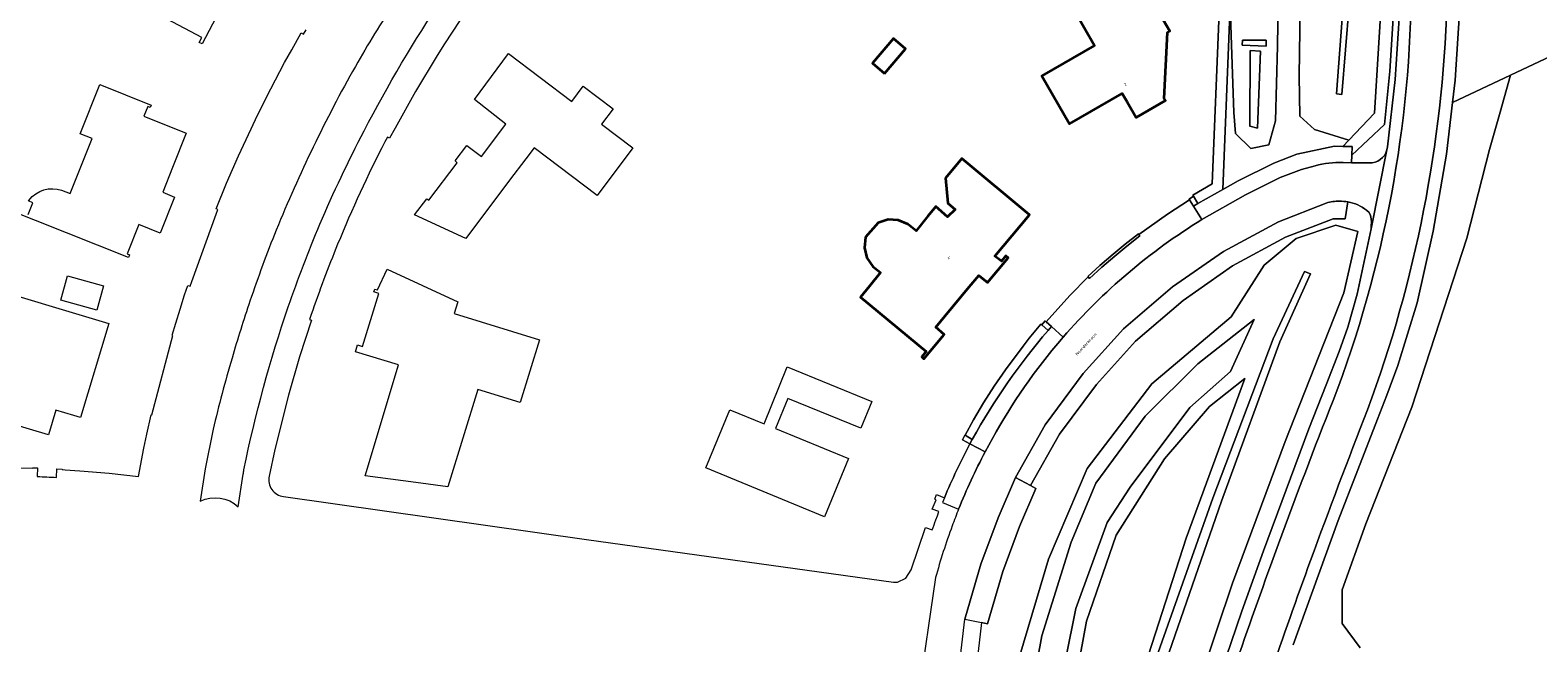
# Model space of a CAD drawing. Header units: metres. Extents: x 197700 to 204338, y 317132 to 325229.
# Tile 935 of 1056: x 198625 to 198802, y 320895 to 320967. Entities that reach past the tile are written whole.
import ezdxf
from ezdxf.enums import TextEntityAlignment as Align

# ---------------------------------------------------------------- set-up
doc = ezdxf.new("R2010")
doc.units = ezdxf.units.M
for name, color, linetype, lineweight in [('B-WE-GR-BEPLANTING_CULTUUR_BOSPLANTSOEN-GV', 90, 'Continuous', 18), ('B-WE-GR-BEPLANTING_CULTUUR_HEESTERS-GV', 90, 'Continuous', 18), ('B-WE-GR-GROENVOORZIENING-GV', 80, 'Continuous', 18), ('B-WE-GW-TALUD_KRUIN-G', 90, 'Continuous', 18), ('B-WE-IE-TERREINAFSCHEIDING_KUNSTMATIG_MUUR-GV', 90, 'Continuous', 18), ('B-WE-OG-BEBOUWING-GV', 7, 'Continuous', 35), ('B-WE-OG-BEBOUWING-T18', 10, 'Continuous', 18), ('B-WE-OG-TERREIN_CULTUURSCHEIDING-GV', 7, 'Continuous', 18), ('B-WE-OG-TERREIN_ERF-GV', 7, 'Continuous', 18), ('B-WE-OG-TOPOGRAFIE-T18', 10, 'Continuous', 18), ('B-WE-OG-WATER_GREPPEL-GV', 160, 'Continuous', 18), ('B-WE-OG-WATER_SLOOT-GV', 120, 'Continuous', 18), ('B-WE-VH-VERHARDING_ASFALT-GV', 252, 'Continuous', 18), ('B-WE-VH-VERHARDING_STRAATBAKSTEEN-GV', 252, 'Continuous', 18), ('B-WE-VH-VERHARDING_TEGEL-GV', 252, 'Continuous', 18)]:
    doc.layers.add(name, color=color, linetype=linetype, lineweight=lineweight)
doc.styles.add('NLCS-ISO-M200-T18', font='NLCS-ISO.ttf', dxfattribs={"height": 0.36})

msp = doc.modelspace()

# ---------------------------------------------------------------- linework, layer by layer
at = {"layer": 'B-WE-GR-BEPLANTING_CULTUUR_BOSPLANTSOEN-GV'}
msp.add_lwpolyline([(198812.557, 320968.273), (198798.561, 320961.707), (198797.328, 320957.364), (198796.096, 320953.021), (198794.774, 320947.838), (198793.452, 320942.655), (198786.999, 320922.874), (198784.302, 320916.051), (198781.605, 320909.229), (198778.854, 320901.507), (198778.854, 320897.593), (198780.97, 320894.737)], dxfattribs=at)
at = {"layer": 'B-WE-GR-BEPLANTING_CULTUUR_HEESTERS-GV'}
for points in [[(198743.695, 320932.524), (198743.609, 320932.597), (198742.234, 320930.943), (198741.523, 320930.031), (198739.446, 320927.248), (198738.141, 320925.336), (198736.897, 320923.384), (198735.716, 320921.394), (198734.725, 320919.602), (198735.577, 320919.118)], [(198744.435, 320931.853), (198743.695, 320932.524)]]:
    msp.add_lwpolyline(points, dxfattribs=at)
msp.add_lwpolyline([(198735.577, 320919.118, -0.0504702), (198744.435, 320931.853)], format="xyb", dxfattribs=at)
at = {"layer": 'B-WE-GR-GROENVOORZIENING-GV'}
for points in [[(198780.97, 320894.737), (198778.854, 320897.593), (198778.854, 320901.507), (198781.605, 320909.229), (198784.302, 320916.051), (198786.999, 320922.874), (198793.452, 320942.655), (198794.774, 320947.838), (198796.096, 320953.021), (198797.328, 320957.364), (198798.561, 320961.707), (198791.773, 320958.522), (198791.061, 320952.483), (198789.478, 320943.446), (198787.609, 320935.085), (198785.35, 320927.773), (198784.079, 320924.303), (198782.97, 320921.494), (198778.384, 320909.619), (198773.135, 320895.074)], [(198779.524, 320946.888), (198779.214, 320944.922), (198777.8, 320944.892), (198772.231, 320942.742), (198766.031, 320939.394), (198760.242, 320935.367), (198754.652, 320930.589), (198750.094, 320925.535), (198745.788, 320919.721), (198742.382, 320913.724), (198743.027, 320913.383), (198741.1, 320908.941), (198739.138, 320903.66), (198737.357, 320897.564), (198736.667, 320897.709), (198735.924, 320891.253), (198735.575, 320882.985), (198736.281, 320875.247), (198738.112, 320866.619), (198740.984, 320858.958), (198744.133, 320853.255), (198745.378, 320851.687), (198744.533, 320850.233), (198744.589, 320850.201)], [(198782.182, 320945.284), (198782.004, 320945.629), (198781.691, 320945.907)], [(198751.256, 320852.246), (198753.512, 320858.272), (198756.087, 320865.853), (198757.462, 320870.159), (198762.204, 320884.619), (198767.124, 320899.02), (198769.64, 320906.073), (198774.968, 320920.339), (198776.986, 320925.475), (198778.5, 320929.405), (198779.504, 320932.238), (198780.616, 320936.108), (198782.227, 320943.729)]]:
    msp.add_lwpolyline(points, dxfattribs=at)
for points in [[(198781.691, 320945.907, 0.1240002), (198779.524, 320946.888)], [(198782.227, 320943.729, 0.0739489), (198782.182, 320945.284)]]:
    msp.add_lwpolyline(points, format="xyb", dxfattribs=at)
msp.add_lwpolyline([(198746.656, 320851.988), (198744.799, 320853.188), (198742.159, 320858.201), (198742.319, 320862.988), (198742.558, 320869.407), (198740.312, 320883.524), (198741.137, 320893.848), (198744.475, 320905.092), (198748.997, 320915.703), (198756.563, 320925.625), (198765.864, 320933.451), (198769.718, 320939.47), (198773.46, 320942.621), (198778.124, 320944.17), (198780.69, 320943.408), (198779.05, 320936.243), (198772.182, 320918.877), (198766.017, 320902.292), (198760.418, 320885.592), (198754.096, 320866.386), (198748.984, 320852.628)], close=True, dxfattribs=at)
at = {"layer": 'B-WE-GW-TALUD_KRUIN-G'}
msp.add_lwpolyline([(198779.684, 320969.909), (198778.792, 320959.438), (198778.194, 320959.508), (198778.981, 320969.877)], dxfattribs=at)
msp.add_lwpolyline([(198758.239, 320893.238), (198751.78, 320874.967), (198747.938, 320862.579), (198747.132, 320858.868), (198746.526, 320858.978), (198746.832, 320862.742), (198750.78, 320875.426), (198757.143, 320893.641), (198763.734, 320912.229), (198770.762, 320930.871), (198774.426, 320938.762), (198775.128, 320938.48), (198771.549, 320930.505), (198764.714, 320911.887)], close=True, dxfattribs=at)
at = {"layer": 'B-WE-IE-TERREINAFSCHEIDING_KUNSTMATIG_MUUR-GV'}
for points in [[(198761.473, 320946.376), (198761.975, 320946.715), (198761.438, 320947.563), (198760.935, 320947.223), (198761.005, 320947.112)], [(198755.063, 320943.064), (198755.006, 320943.136), (198753.48, 320941.96), (198752.063, 320940.786), (198750.509, 320939.465), (198749.079, 320938.171), (198749.136, 320938.108), (198749.28, 320937.947), (198750.715, 320939.238), (198752.255, 320940.555), (198753.665, 320941.724), (198755.191, 320942.9)], [(198744.828, 320932.306), (198744.2, 320932.876), (198744.089, 320932.977), (198743.695, 320932.524), (198744.435, 320931.853)], [(198735.293, 320918.59), (198735.577, 320919.118), (198734.725, 320919.602), (198734.709, 320919.611), (198734.424, 320919.082)]]:
    msp.add_lwpolyline(points, close=True, dxfattribs=at)
at = {"layer": 'B-WE-OG-BEBOUWING-GV'}
for points in [[(198753.68, 320958.596), (198754.758, 320956.742), (198758.177, 320958.729), (198758.022, 320958.991), (198758.411, 320966.676), (198758.684, 320966.834), (198754.742, 320973.583), (198747.466, 320969.388), (198749.887, 320965.19), (198743.724, 320961.636), (198746.959, 320956.024), (198753.113, 320959.572)], [(198725.311, 320961.903), (198727.757, 320964.799), (198726.341, 320965.994), (198723.895, 320963.099)], [(198735.22, 320936.945), (198736.335, 320938.29), (198737.338, 320937.445), (198739.757, 320940.359), (198739.496, 320940.587), (198738.989, 320939.937), (198738.229, 320940.527), (198742.259, 320945.362), (198734.34, 320951.967), (198732.429, 320949.667), (198732.706, 320946.725), (198733.57, 320946.008), (198732.687, 320945.128), (198731.321, 320946.35), (198730.377, 320945.199), (198728.995, 320943.515), (198728.04, 320944.286), (198726.921, 320944.749), (198725.713, 320944.827), (198724.549, 320944.455), (198723.096, 320942.745), (198722.956, 320941.509), (198723.247, 320940.34), (198723.934, 320939.35), (198724.853, 320938.612), (198723.555, 320937.032), (198722.502, 320935.75), (198730.175, 320929.378), (198729.663, 320928.761), (198729.912, 320928.54), (198732.287, 320931.383), (198731.304, 320932.221), (198732.412, 320933.558)]]:
    msp.add_lwpolyline(points, close=True, dxfattribs=at)
at = {"layer": 'B-WE-OG-TERREIN_CULTUURSCHEIDING-GV'}
for points in [[(198766.335, 320991.372), (198766.335, 321006.667), (198765.66, 321025.454), (198765.137, 321027.394), (198765.055, 321027.787), (198763.62, 321027.747), (198763.902, 321021.804), (198764.347, 321006.98), (198764.42, 321000), (198764.497, 320990.54), (198764.453, 320969.051), (198763.641, 320948.993), (198761.371, 320947.671), (198761.438, 320947.563), (198761.975, 320946.715), (198764.875, 320948.342), (198765.747, 320969.892), (198765.463, 320977.479)], [(198767.204, 320965.806), (198767.159, 320965.218), (198769.96, 320965.111), (198769.953, 320965.782)], [(198769.718, 320939.47), (198765.864, 320933.451), (198756.563, 320925.625), (198748.997, 320915.703), (198744.475, 320905.092), (198741.137, 320893.848), (198740.312, 320883.524), (198742.558, 320869.407), (198742.319, 320862.988), (198742.159, 320858.201), (198744.799, 320853.188), (198746.656, 320851.988), (198748.984, 320852.628), (198754.096, 320866.386), (198760.418, 320885.592), (198766.017, 320902.292), (198772.182, 320918.877), (198779.05, 320936.243), (198780.69, 320943.408), (198778.124, 320944.17), (198773.46, 320942.621)], [(198746.526, 320858.978), (198747.132, 320858.868), (198747.938, 320862.579), (198751.78, 320874.967), (198758.239, 320893.238), (198764.714, 320911.887), (198771.549, 320930.505), (198775.128, 320938.48), (198774.426, 320938.762), (198770.762, 320930.871), (198763.734, 320912.229), (198757.143, 320893.641), (198750.78, 320875.426), (198746.832, 320862.742)], [(198751.78, 320874.967), (198747.938, 320862.579), (198747.132, 320858.868), (198746.526, 320858.978), (198746.832, 320862.742), (198750.78, 320875.426), (198757.143, 320893.641), (198763.734, 320912.229), (198770.762, 320930.871), (198774.426, 320938.762), (198775.128, 320938.48), (198771.549, 320930.505), (198764.714, 320911.887), (198758.239, 320893.238)], [(198765.772, 320927.067), (198768.555, 320933.148), (198761.948, 320927.944), (198755.802, 320921.845), (198750.025, 320914.001), (198747.14, 320907.102), (198743.697, 320896.136), (198742.196, 320887.835), (198742.926, 320878.603), (198744.472, 320865.692), (198746.895, 320872.38), (198745.513, 320880.892), (198745.296, 320887.533), (198747.67, 320899.36), (198751.354, 320909.414), (198754.04, 320913.511), (198761.037, 320922.84)], [(198765.772, 320927.067), (198761.037, 320922.84), (198754.04, 320913.511), (198751.354, 320909.414), (198747.67, 320899.36), (198745.296, 320887.533), (198745.513, 320880.892), (198746.895, 320872.38), (198744.472, 320865.692), (198742.926, 320878.603), (198742.196, 320887.835), (198743.697, 320896.136), (198747.14, 320907.102), (198750.025, 320914.001), (198755.802, 320921.845), (198761.948, 320927.944), (198768.555, 320933.148)], [(198760.615, 320907.551), (198767.473, 320926.241), (198763.325, 320922.952), (198758.044, 320916.832), (198752.395, 320907.923), (198748.921, 320897.845), (198747.114, 320887.885), (198747.687, 320880.052), (198748.769, 320873.708), (198754.966, 320890.194)], [(198760.615, 320907.551), (198754.966, 320890.194), (198748.769, 320873.708), (198747.687, 320880.052), (198747.114, 320887.885), (198748.921, 320897.845), (198752.395, 320907.923), (198758.044, 320916.832), (198763.325, 320922.952), (198767.473, 320926.241)]]:
    msp.add_lwpolyline(points, close=True, dxfattribs=at)
for points in [[(198777.517, 321023.961), (198777.707, 321023.187), (198777.894, 321022.412), (198778.861, 321018.612), (198781.841, 321005.534), (198783.535, 320996.114), (198784.556, 320987.16), (198785.002, 320978.553), (198784.971, 320970.908), (198784.438, 320962.18), (198783.817, 320955.928), (198779.978, 320952.364), (198779.953, 320951.466)], [(198770.043, 321006.78), (198772.323, 321000.637), (198773.909, 320986.293), (198773.967, 320972.344), (198773.809, 320961.617), (198773.878, 320956.911), (198775.626, 320955.345), (198779.644, 320954.099), (198782.616, 320957.269), (198783.416, 320969.933), (198783.489, 320978.672), (198783.071, 320986.931), (198782.189, 320994.913), (198780.969, 321002.223), (198779.495, 321009.342), (198777.464, 321017.992)], [(198784.091, 320952.957), (198784.162, 320953.307), (198785.043, 320961.21), (198785.653, 320970.157), (198785.687, 320979.093), (198785.101, 320988.146), (198784.177, 320996.14), (198783.235, 321001.961), (198779.562, 321018.253)], [(198771.471, 320978.083), (198771.275, 320965.077), (198771.058, 320956.365), (198770.261, 320953.565), (198768.178, 320953.143), (198766.355, 320954.878), (198766.16, 320957.342), (198765.92, 320965.269), (198765.747, 320969.892), (198764.875, 320948.342), (198766.674, 320949.351), (198770.862, 320951.419), (198773.545, 320952.47), (198777.933, 320953.396), (198778.941, 320953.349), (198779.644, 320954.099), (198775.626, 320955.345), (198773.878, 320956.911), (198773.809, 320961.617), (198773.967, 320972.344)], [(198779.684, 320969.909), (198778.792, 320959.438), (198778.194, 320959.508), (198778.981, 320969.877)], [(198778.981, 320969.877), (198778.194, 320959.508), (198778.792, 320959.438), (198779.684, 320969.909)], [(198792.594, 320969.049), (198792.08, 320961.124), (198791.773, 320958.522), (198798.561, 320961.707), (198812.557, 320968.273)], [(198779.953, 320951.466), (198782.003, 320951.448)]]:
    msp.add_lwpolyline(points, dxfattribs=at)
msp.add_lwpolyline([(198782.003, 320951.448, 0.3433506), (198784.091, 320952.957)], format="xyb", dxfattribs=at)
at = {"layer": 'B-WE-OG-TERREIN_ERF-GV'}
for points in [[(198692.256, 320989.073), (198691.837, 320988.643), (198692.044, 320988.442), (198691.499, 320987.877), (198690.426, 320986.729), (198687.256, 320983.24), (198684.211, 320979.642), (198681.269, 320975.959), (198679.377, 320973.449), (198678.422, 320972.124), (198675.614, 320968.106), (198673.821, 320965.374), (198672.955, 320963.989), (198670.417, 320959.794), (198668.035, 320955.511), (198667.399, 320954.321), (198667.139, 320954.455), (198666.861, 320953.923)], [(198735.293, 320918.59), (198734.424, 320919.082), (198734.709, 320919.611), (198734.725, 320919.602), (198735.716, 320921.394), (198736.897, 320923.384), (198738.141, 320925.336), (198739.446, 320927.248), (198741.523, 320930.031), (198742.234, 320930.943), (198743.609, 320932.597), (198743.695, 320932.524), (198744.089, 320932.977), (198744.2, 320932.876), (198746.99, 320935.947), (198749.136, 320938.108), (198749.079, 320938.171), (198750.509, 320939.465), (198752.063, 320940.786), (198753.48, 320941.96), (198755.006, 320943.136), (198755.063, 320943.064), (198758.399, 320945.446), (198761.005, 320947.112), (198760.935, 320947.223), (198761.438, 320947.563), (198761.371, 320947.671), (198763.641, 320948.993), (198764.453, 320969.051)], [(198647.113, 320945.438), (198647.324, 320946), (198647.098, 320946.09), (198648.326, 320949.064), (198649.725, 320952.265), (198651.192, 320955.436), (198651.942, 320957.013), (198653.494, 320960.106), (198655.111, 320963.166), (198655.952, 320964.679), (198657.059, 320966.658), (198657.321, 320966.508), (198657.628, 320967.023)], [(198625.122, 320945.405), (198625.674, 320946.791), (198625.14, 320947.004), (198625.596, 320947.499), (198626.007, 320947.828), (198626.462, 320948.09), (198626.952, 320948.281), (198627.466, 320948.395), (198627.99, 320948.431), (198628.515, 320948.386), (198629.026, 320948.262), (198629.512, 320948.063), (198629.533, 320948.052), (198630.033, 320947.853), (198632.602, 320954.285), (198631.209, 320954.841), (198633.51, 320960.601), (198639.491, 320958.212), (198639.374, 320957.917), (198639.097, 320958.027), (198638.655, 320956.921), (198643.619, 320954.939), (198642.009, 320950.908), (198640.851, 320948.01), (198642.228, 320947.447), (198640.555, 320943.244), (198638.074, 320944.231), (198636.706, 320940.794), (198636.985, 320940.683), (198636.866, 320940.386), (198622.335, 320946.17)], [(198628.422, 320914.669), (198628.48, 320915.668), (198629.079, 320915.633), (198629.076, 320915.581), (198629.435, 320915.559), (198631.154, 320915.45), (198634.587, 320915.156), (198638.013, 320914.786), (198638.657, 320918.082), (198639.013, 320919.723), (198639.519, 320921.997), (198639.598, 320921.978), (198639.732, 320922.563), (198641.879, 320930.686), (198642.036, 320931.265), (198641.954, 320931.289), (198642.391, 320932.718), (198642.879, 320934.324), (198643.423, 320936.018), (198643.789, 320937.124), (198644.057, 320937.034), (198644.275, 320937.593), (198647.113, 320945.438)], [(198658.228, 320933.7), (198658.034, 320933.132), (198658.253, 320933.057), (198656.864, 320928.755), (198655.562, 320924.301), (198653.972, 320917.936), (198653.298, 320914.807)], [(198604.793, 320926.694), (198603.307, 320915.108), (198603.627, 320915.051), (198607.058, 320915.368), (198610.495, 320915.609), (198613.937, 320915.773), (198617.382, 320915.861), (198619.105, 320915.867), (198622.55, 320915.841), (198624.272, 320915.808), (198625.624, 320915.753), (198625.626, 320915.802), (198626.225, 320915.779), (198626.185, 320914.779)], [(198654.978, 320912.427), (198690.446, 320907.418), (198726.349, 320902.411), (198726.818, 320902.434), (198727.785, 320902.904), (198728.413, 320903.853), (198730.091, 320908.812), (198730.893, 320908.533)], [(198731.313, 320909.707), (198731.493, 320910.189), (198731.675, 320910.669), (198730.873, 320910.948), (198731.352, 320912.042), (198731.174, 320912.12), (198731.403, 320912.675), (198732.316, 320912.276)]]:
    msp.add_lwpolyline(points, dxfattribs=at)
for points in [[(198642.217, 320981.382), (198645.29, 320985.907), (198656.93, 320978.002), (198653.844, 320973.458), (198651.496, 320975.053), (198650.625, 320973.734), (198651.551, 320973.256), (198649.108, 320968.405), (198647.508, 320969.245), (198645.463, 320965.349), (198645.126, 320965.526), (198645.442, 320966.128), (198641.387, 320968.257), (198643.112, 320971.542), (198642.235, 320972.002), (198643.652, 320974.701), (198640.384, 320976.921), (198643.036, 320980.826)], [(198746.959, 320956.024), (198743.724, 320961.636), (198749.887, 320965.19), (198747.466, 320969.388), (198754.742, 320973.583), (198758.684, 320966.834), (198758.411, 320966.676), (198758.022, 320958.991), (198758.177, 320958.729), (198754.758, 320956.742), (198753.68, 320958.596), (198753.113, 320959.572)], [(198727.757, 320964.799), (198725.311, 320961.903), (198723.895, 320963.099), (198726.341, 320965.994)], [(198688.704, 320958.621), (198690.066, 320960.417), (198693.556, 320957.772), (198692.194, 320955.975), (198695.869, 320953.19), (198691.67, 320947.649), (198684.325, 320953.215), (198683.336, 320951.91), (198681.448, 320949.419), (198676.307, 320942.593), (198670.314, 320945.38), (198671.74, 320947.262), (198671.991, 320947.072), (198675.319, 320951.466), (198675.074, 320951.668), (198676.44, 320953.471), (198678.145, 320952.198), (198681.016, 320955.983), (198677.325, 320958.877), (198681.33, 320964.238)], [(198730.377, 320945.199), (198731.321, 320946.35), (198732.687, 320945.128), (198733.57, 320946.008), (198732.706, 320946.725), (198732.429, 320949.667), (198734.34, 320951.967), (198742.259, 320945.362), (198738.229, 320940.527), (198738.989, 320939.937), (198739.496, 320940.587), (198739.757, 320940.359), (198737.338, 320937.445), (198736.335, 320938.29), (198735.22, 320936.945), (198732.412, 320933.558), (198731.304, 320932.221), (198732.287, 320931.383), (198729.912, 320928.54), (198729.663, 320928.761), (198730.175, 320929.378), (198722.502, 320935.75), (198723.555, 320937.032), (198724.853, 320938.612), (198723.934, 320939.35), (198723.247, 320940.34), (198722.956, 320941.509), (198723.096, 320942.745), (198724.549, 320944.455), (198725.713, 320944.827), (198726.921, 320944.749), (198728.04, 320944.286), (198728.995, 320943.515)], [(198670.465, 320914.064), (198664.54, 320914.872), (198668.438, 320927.823), (198663.395, 320929.367), (198663.644, 320930.155), (198664.226, 320929.976), (198666.143, 320936.193), (198665.561, 320936.372), (198665.656, 320936.693), (198666, 320936.588), (198667.119, 320939.004), (198675.378, 320935.203), (198674.953, 320933.828), (198684.942, 320930.739), (198682.689, 320923.414), (198677.711, 320924.952), (198674.205, 320913.554)], [(198628.936, 320935.384), (198629.723, 320938.236), (198633.936, 320937.073), (198633.149, 320934.222)], [(198619.997, 320921.885), (198619.729, 320921.965), (198621.292, 320927.187), (198620.42, 320927.448), (198621.428, 320930.815), (198621.467, 320930.945), (198623.019, 320936.129), (198627.906, 320934.666), (198634.536, 320932.681), (198631.228, 320921.665), (198630.476, 320921.89), (198628.354, 320922.525), (198627.49, 320919.641)], [(198704.419, 320915.774), (198707.212, 320922.573), (198711.22, 320920.926), (198713.932, 320927.584), (198723.814, 320923.56), (198722.53, 320920.408), (198713.99, 320923.886), (198712.55, 320920.38), (198721.088, 320916.873), (198718.294, 320910.074)]]:
    msp.add_lwpolyline(points, close=True, dxfattribs=at)
for points in [[(198666.861, 320953.923, 0.021848), (198661.325, 320941.93)], [(198661.325, 320941.93, 0.0145081), (198658.228, 320933.7)], [(198732.316, 320912.276, -0.0246048), (198735.293, 320918.59)], [(198626.185, 320914.779, -0.0035895), (198628.422, 320914.669)], [(198653.298, 320914.807, 0.4329594), (198654.978, 320912.427)], [(198730.893, 320908.533, -0.0035609), (198731.313, 320909.707)]]:
    msp.add_lwpolyline(points, format="xyb", dxfattribs=at)
at = {"layer": 'B-WE-OG-WATER_GREPPEL-GV'}
msp.add_lwpolyline([(198768.954, 320955.514), (198769.285, 320964.499), (198768.101, 320964.584), (198768.049, 320955.753)], close=True, dxfattribs=at)
at = {"layer": 'B-WE-OG-WATER_SLOOT-GV'}
for points in [[(198770.183, 320989.804), (198767.178, 320989.691), (198767.111, 320990.426), (198766.335, 320991.372), (198765.463, 320977.479), (198765.747, 320969.892), (198765.92, 320965.269), (198766.16, 320957.342), (198766.355, 320954.878), (198768.178, 320953.143), (198770.261, 320953.565), (198771.058, 320956.365), (198771.275, 320965.077), (198771.471, 320978.083), (198771.306, 320988.817), (198771.627, 320991.715)], [(198767.204, 320965.806), (198769.953, 320965.782), (198769.96, 320965.111), (198767.159, 320965.218)], [(198768.954, 320955.514), (198768.049, 320955.753), (198768.101, 320964.584), (198769.285, 320964.499)]]:
    msp.add_lwpolyline(points, close=True, dxfattribs=at)
at = {"layer": 'B-WE-VH-VERHARDING_ASFALT-GV'}
for points in [[(198773.135, 320895.074), (198778.384, 320909.619), (198782.97, 320921.494), (198784.079, 320924.303), (198785.35, 320927.773), (198787.609, 320935.085), (198789.478, 320943.446), (198791.061, 320952.483), (198791.773, 320958.522), (198792.08, 320961.124), (198792.594, 320969.049), (198792.734, 320978.051), (198792.446, 320985.726), (198791.321, 320996.361), (198789.828, 321004.814), (198788.486, 321011.211), (198784.563, 321027.722), (198779.931, 321046.011), (198779.199, 321048.765), (198777.627, 321048.348)], [(198779.562, 321018.253), (198783.235, 321001.961), (198784.177, 320996.14), (198785.101, 320988.146), (198785.687, 320979.093), (198785.653, 320970.157), (198785.043, 320961.21), (198784.162, 320953.307), (198784.091, 320952.957), (198782.227, 320943.729)], [(198778.957, 320951.48), (198779.953, 320951.466), (198779.978, 320952.364), (198780.005, 320953.345), (198778.941, 320953.349), (198777.933, 320953.396), (198773.545, 320952.47), (198770.862, 320951.419), (198766.674, 320949.351), (198764.875, 320948.342), (198761.975, 320946.715)], [(198761.975, 320946.715), (198761.473, 320946.376), (198762.449, 320944.825), (198767.536, 320947.713), (198771.611, 320949.725), (198774.077, 320950.692), (198775.675, 320951.105)], [(198776.993, 320946.745), (198771.392, 320944.562), (198764.981, 320941.101), (198759.018, 320936.952), (198753.254, 320932.025), (198748.544, 320926.803), (198744.108, 320920.814), (198740.618, 320914.656), (198742.382, 320913.724), (198745.788, 320919.721), (198750.094, 320925.535), (198754.652, 320930.589), (198760.242, 320935.367), (198766.031, 320939.394), (198772.231, 320942.742), (198777.8, 320944.892), (198779.214, 320944.922), (198779.524, 320946.888)], [(198782.227, 320943.729), (198780.616, 320936.108), (198779.504, 320932.238), (198778.5, 320929.405), (198776.986, 320925.475), (198774.968, 320920.339), (198769.64, 320906.073), (198767.124, 320899.02), (198762.204, 320884.619), (198757.462, 320870.159), (198756.087, 320865.853), (198753.512, 320858.272), (198751.256, 320852.246), (198752.61, 320851.731)], [(198744.878, 320929.509), (198745.571, 320930.333), (198746.207, 320931.063), (198744.828, 320932.306), (198744.435, 320931.853)], [(198735.577, 320919.118), (198735.293, 320918.59), (198737.074, 320917.653)]]:
    msp.add_lwpolyline(points, dxfattribs=at)
for points in [[(198777.789, 320923.654, 0.0914579), (198786.937, 320972.669)], [(198786.937, 320972.669, -0.0914579), (198777.789, 320923.654)], [(198791.094, 320969.944, -0.0811652), (198781.815, 320922.567)], [(198781.815, 320922.567, 0.0811652), (198791.094, 320969.944)], [(198775.675, 320951.105, -0.0838103), (198778.957, 320951.48)], [(198778.532, 320946.962, 0.0838935), (198776.993, 320946.745)], [(198779.524, 320946.888, 0.0504234), (198778.532, 320946.962)], [(198744.435, 320931.853, 0.0504702), (198735.577, 320919.118)], [(198737.074, 320917.653, -0.0490468), (198744.878, 320929.509)], [(198771.406, 320906.897, -0.0067029), (198777.789, 320923.654)], [(198777.789, 320923.654, 0.0067029), (198771.406, 320906.897)], [(198781.815, 320922.567, 0.0051606), (198775.148, 320904.963)], [(198775.148, 320904.963, -0.0051606), (198781.815, 320922.567)], [(198762.031, 320879.5, -0.0119686), (198771.406, 320906.897)], [(198771.406, 320906.897, 0.0119686), (198762.031, 320879.5)], [(198775.148, 320904.963, 0.0100403), (198765.954, 320878.048)], [(198765.954, 320878.048, -0.0100403), (198775.148, 320904.963)]]:
    msp.add_lwpolyline(points, format="xyb", dxfattribs=at)
at = {"layer": 'B-WE-VH-VERHARDING_STRAATBAKSTEEN-GV'}
for points in [[(198664.414, 320955.198, -0.028146), (198673.636, 320970.719)], [(198668, 320970.279, 0.0138482), (198663.393, 320962.732)], [(198663.393, 320962.732, 0.0308913), (198654.13, 320943.587)], [(198659.248, 320944.287, -0.0187902), (198664.414, 320955.198)], [(198784.091, 320952.957, -0.3433506), (198782.003, 320951.448)], [(198778.957, 320951.48, 0.0838103), (198775.675, 320951.105)], [(198776.993, 320946.745, -0.0838935), (198778.532, 320946.962)], [(198778.532, 320946.962, -0.0504234), (198779.524, 320946.888)], [(198779.524, 320946.888, -0.1240002), (198781.691, 320945.907)], [(198655.55, 320934.619, -0.0170494), (198659.248, 320944.287)], [(198746.207, 320931.063, -0.0763032), (198762.449, 320944.825)], [(198762.449, 320944.825, 0.0763032), (198746.207, 320931.063)], [(198782.182, 320945.284, -0.0739489), (198782.227, 320943.729)], [(198654.13, 320943.587, 0.0134102), (198651.065, 320935.285)], [(198651.065, 320935.285, 0.0105481), (198648.963, 320928.624)], [(198650.356, 320915.574, -0.0325266), (198655.55, 320934.619)], [(198648.963, 320928.624, 0.0132044), (198646.761, 320920.295)], [(198744.878, 320929.509, 0.0490468), (198737.074, 320917.653)], [(198735.293, 320918.59, 0.0246048), (198732.316, 320912.276)], [(198737.074, 320917.653, 0.0254881), (198733.977, 320910.961)], [(198733.977, 320910.961, -0.0254881), (198737.074, 320917.653)], [(198650.276, 320915.054, -0.0257241), (198650.356, 320915.574)], [(198645.239, 320911.896, -0.3081248), (198649.695, 320911.247)], [(198733.977, 320910.961, 0.0072802), (198733.221, 320909.002)], [(198733.221, 320909.002, 0.0218874), (198731.283, 320902.948)]]:
    msp.add_lwpolyline(points, format="xyb", dxfattribs=at)
for points in [[(198782.227, 320943.729), (198784.091, 320952.957)], [(198775.675, 320951.105), (198774.077, 320950.692), (198771.611, 320949.725), (198767.536, 320947.713), (198762.449, 320944.825)], [(198782.003, 320951.448), (198779.953, 320951.466), (198778.957, 320951.48)], [(198742.765, 320851.717), (198741.68, 320853.434), (198738.798, 320858.734), (198736.187, 320866.058), (198734.3, 320874.948), (198733.571, 320882.936), (198733.929, 320891.41), (198734.708, 320898.096), (198736.573, 320904.51), (198738.594, 320909.949), (198740.618, 320914.656), (198744.108, 320920.814), (198748.544, 320926.803), (198753.254, 320932.025), (198759.018, 320936.952), (198764.981, 320941.101), (198771.392, 320944.562), (198776.993, 320946.745)], [(198762.449, 320944.825), (198761.473, 320946.376), (198761.005, 320947.112), (198758.399, 320945.446), (198755.063, 320943.064), (198755.191, 320942.9), (198753.665, 320941.724), (198752.255, 320940.555), (198750.715, 320939.238), (198749.28, 320937.947), (198749.136, 320938.108), (198746.99, 320935.947), (198744.2, 320932.876), (198744.828, 320932.306)], [(198781.691, 320945.907), (198782.004, 320945.629), (198782.182, 320945.284)], [(198744.828, 320932.306), (198746.207, 320931.063)], [(198746.207, 320931.063), (198745.571, 320930.333), (198744.878, 320929.509)], [(198646.761, 320920.295), (198645.827, 320915.674), (198645.239, 320911.896)], [(198737.074, 320917.653), (198735.293, 320918.59)], [(198649.695, 320911.247), (198650.276, 320915.054)], [(198732.316, 320912.276), (198732.317, 320912.275), (198732.089, 320911.72)], [(198732.089, 320911.72), (198733.977, 320910.961)], [(198731.283, 320902.948), (198729.262, 320889.333), (198729.17, 320887.865), (198729.093, 320886.397)]]:
    msp.add_lwpolyline(points, dxfattribs=at)
msp.add_lwpolyline([(198742.382, 320913.724), (198740.618, 320914.656), (198738.594, 320909.949), (198736.573, 320904.51), (198734.708, 320898.096), (198736.667, 320897.709), (198737.357, 320897.564), (198739.138, 320903.66), (198741.1, 320908.941), (198743.027, 320913.383)], close=True, dxfattribs=at)
at = {"layer": 'B-WE-VH-VERHARDING_TEGEL-GV'}
msp.add_lwpolyline([(198777.464, 321017.992), (198779.495, 321009.342), (198780.969, 321002.223), (198782.189, 320994.913), (198783.071, 320986.931), (198783.489, 320978.672), (198783.416, 320969.933), (198782.616, 320957.269), (198779.644, 320954.099), (198778.941, 320953.349), (198780.005, 320953.345), (198779.978, 320952.364), (198783.817, 320955.928), (198784.438, 320962.18), (198784.971, 320970.908), (198785.002, 320978.553), (198784.556, 320987.16), (198783.535, 320996.114), (198781.841, 321005.534), (198778.861, 321018.612), (198777.894, 321022.412), (198777.707, 321023.187), (198777.517, 321023.961)], dxfattribs=at)

# ---------------------------------------------------------------- texts
at = {"layer": 'B-WE-OG-BEBOUWING-T18', "style": 'NLCS-ISO-M200-T18'}
for s, rotation, p in [('2', 30.1, (198753.473, 320960.622)), ('4', 320.4, (198732.856, 320940.36))]:
    msp.add_text(s, height=0.36, rotation=rotation, dxfattribs=at).set_placement(p, align=Align.MIDDLE)
at = {"layer": 'B-WE-OG-TOPOGRAFIE-T18', "style": 'NLCS-ISO-M200-T18'}
msp.add_text('Noorderkroon', height=0.36, rotation=47, dxfattribs=at).set_placement((198748.87, 320930.251), align=Align.MIDDLE)

doc.saveas('drawing.dxf')
